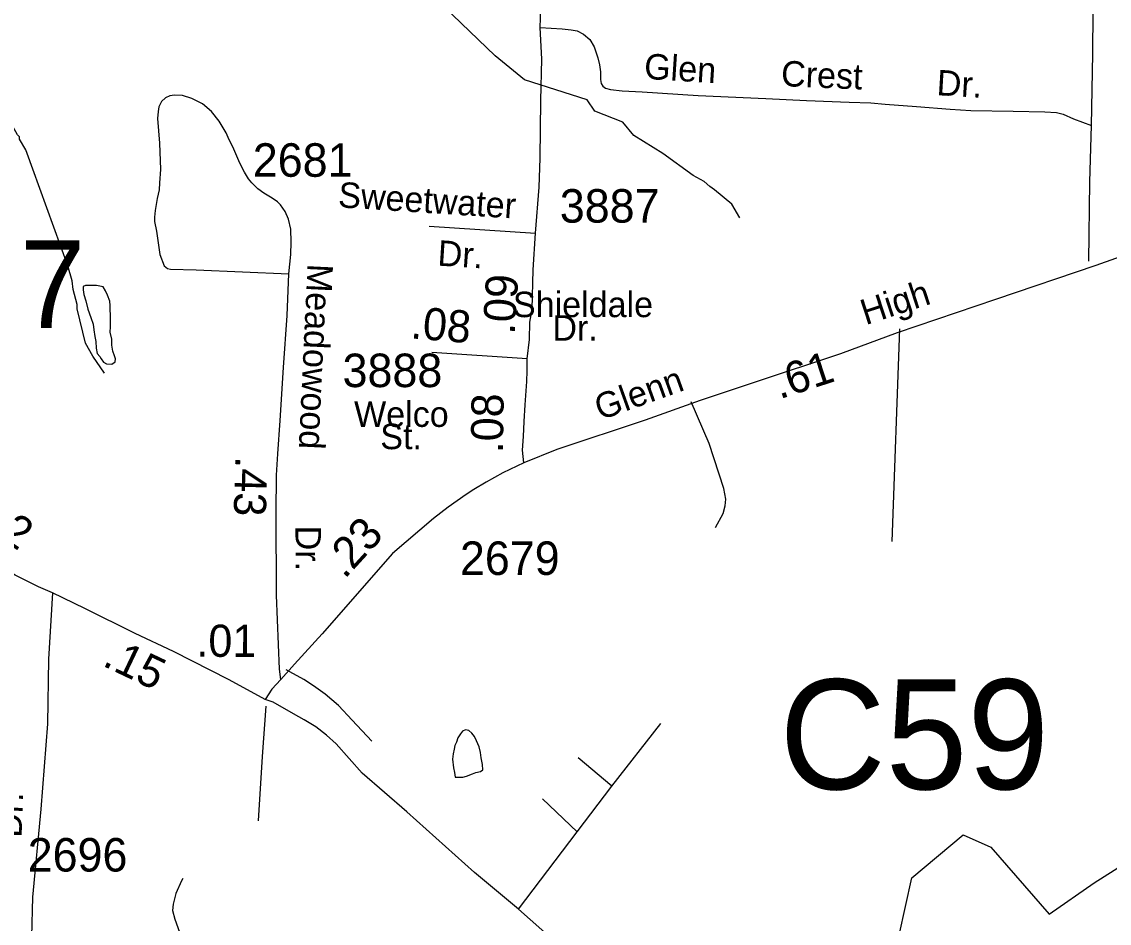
# Model space of a CAD drawing. Extents: x 1547597 to 1699558, y 810033 to 920809.
# Drawn here: x 1658248 to 1662305, y 842729 to 846092 of the extents above; entities that cross this region are included whole.
import ezdxf

# ---------------------------------------------------------------- set-up
doc = ezdxf.new("R2010")
doc.units = 0
for name, color, linetype in [('Exist Hydrographic Creek Single Shore', 7, 'Continuous'), ('Exist Hydrographic Misc Water Feature', 7, 'Continuous'), ('Exist Road Non-System Type 51', 7, 'Continuous'), ('Exist Road Non-System Type 51 Label', 7, 'Continuous'), ('Exist Road Secondary Mileage Hundredths English Label', 7, 'Continuous'), ('Exist Road Secondary Structure Culvert Number Label', 7, 'Continuous'), ('Exist Road Secondary Structure Standard Bridge Number Label', 7, 'Continuous'), ('Exist Road Secondary Type 41 Attributed', 7, 'Continuous'), ('Exist Road Secondary Type 51 Attributed', 7, 'Continuous'), ('Exist Road Secondary Type 51 Label', 7, 'Continuous'), ('Exist Road Secondary Type 51 Number Label', 7, 'Continuous')]:
    doc.layers.add(name, color=color, linetype=linetype)

msp = doc.modelspace()

# ---------------------------------------------------------------- linework, layer by layer
at = {"layer": 'Exist Hydrographic Creek Single Shore'}
msp.add_lwpolyline([(1661099.8, 841487.1), (1661232.6, 841786.5), (1661330.1, 842195.5), (1661476.7, 842416.7), (1661520.7, 842684.6), (1661568.5, 842898.9), (1661760.1, 843058.9), (1661863.3, 843013), (1662080.9, 842762.9), (1662248.4, 842879.7), (1662533.4, 843061), (1662700.4, 843090.4), (1663467.4, 843097.8), (1663735.4, 843154.7), (1664423.3, 843495.3), (1664933.4, 843672), (1665235.4, 843843.1), (1665530.4, 844083.3), (1665655.4, 844074.2), (1665879.4, 843994.2), (1666088.4, 844026.1), (1666616.4, 844271.3), (1666935.4, 844475), (1667455.4, 844677.8)], dxfattribs=at)
at = {"layer": 'Exist Hydrographic Misc Water Feature'}
for points in [[(1658557.4, 844781), (1658513.9, 844845.2), (1658486.3, 844893.4), (1658455.2, 845021.6), (1658455.3, 845037.6), (1658439.7, 845093.7), (1658436, 845125.7), (1658420.4, 845181.8), (1658263.6, 845614.7), (1658239.9, 845654.9), (1658240, 845662.9), (1658232, 845670.9), (1658196.5, 845735.2), (1658117.4, 845849.7), (1658093.6, 845877.9), (1657938.7, 846003.1), (1657930.7, 846003.1), (1657922.7, 846009.2), (1657851, 846039.7), (1657488.2, 846169.8), (1657493.6, 846324.2)], [(1660927.1, 845361.4), (1660896.6, 845411.6), (1660832.4, 845465.7), (1660814.8, 845478.3), (1660793.4, 845495.9), (1660753.2, 845518.6), (1660640, 845600.4), (1660531.1, 845668.2), (1660490.2, 845718), (1660386.6, 845758.8), (1660357.5, 845801.6), (1660123.5, 845876), (1660014.2, 845964.8), (1659760.6, 846209.8)], [(1658486.2, 845108.1), (1658477.3, 845104.9), (1658477.2, 845092.9), (1658479.7, 845074.8), (1658487.6, 845051.8), (1658494.4, 845020.5), (1658506.6, 844988.6), (1658514.5, 844963.9), (1658516.9, 844943.1), (1658521.5, 844918.4), (1658524.1, 844899.3), (1658525.4, 844874.7), (1658529.5, 844854.9), (1658539.3, 844843.3), (1658544.1, 844834.5), (1658553.7, 844822.3), (1658564.1, 844815.7), (1658584.3, 844814.8), (1658596.4, 844824), (1658597.6, 844835.4), (1658594.5, 844846.4), (1658588.2, 844863.4), (1658584.6, 844886.5), (1658584.3, 844907.8), (1658578, 844934.6), (1658578.8, 844953.8), (1658579.3, 844983.3), (1658577.6, 845033.6), (1658577.3, 845050), (1658568.3, 845072), (1658560.3, 845088), (1658551.7, 845104), (1658527.2, 845108.1), (1658504.2, 845108.4), (1658486.2, 845108.1)], [(1659903.7, 843451.1), (1659892.8, 843445.9), (1659885, 843436.2), (1659875.2, 843421.2), (1659869.5, 843405), (1659864.2, 843392.3), (1659861.7, 843378.6), (1659857.1, 843361.6), (1659855.2, 843341), (1659858.4, 843309), (1659862, 843292.2), (1659865.5, 843273.8), (1659893.6, 843274.5), (1659907.3, 843278.1), (1659929.3, 843286.5), (1659942.6, 843291.7), (1659959.2, 843295.3), (1659967.7, 843301.1), (1659967.4, 843321.2), (1659961.9, 843346.7), (1659959.3, 843366.8), (1659954.3, 843387.9), (1659944.8, 843410), (1659937.4, 843425.5), (1659926.8, 843438.6), (1659916.1, 843448), (1659903.7, 843451.1)], [(1658849.8, 842896), (1658843.8, 842888.1), (1658823.5, 842840.2), (1658813.2, 842800.4), (1658811.1, 842776.4), (1658818.9, 842744.4), (1658836.5, 842696.2)]]:
    msp.add_lwpolyline(points, dxfattribs=at)
at = {"layer": 'Exist Road Non-System Type 51'}
for p, q in [((1660181.7, 846070.9), (1660184.1, 846140.9)), ((1659767.6, 845329.3), (1660164.1, 845304.3)), ((1661495.7, 844153.8), (1661524.2, 844947.4)), ((1660449, 843240.2), (1660632.2, 843475)), ((1660449, 843240.2), (1660323.9, 843346.8)), ((1660320.3, 843070.9), (1660449, 843240.2)), ((1660320.3, 843070.9), (1660190.9, 843193.6)), ((1660100.7, 842782.2), (1660320.3, 843070.9))]:
    msp.add_line(p, q, dxfattribs=at)
for points in [[(1662238.2, 845705.4), (1662243.6, 845973.2), (1662244.6, 846131.1)], [(1660164.1, 845304.3), (1660178.2, 845474.8), (1660182.2, 845583.6), (1660184.2, 845799.2), (1660188.2, 845952.3), (1660181.7, 846070.9)], [(1660181.7, 846070.9), (1660263.7, 846066.4), (1660297.6, 846062.1), (1660319.5, 846058.1), (1660343.5, 846046), (1660367.3, 846025.7), (1660383.2, 845999.2), (1660396.9, 845957.7), (1660402.8, 845931.5), (1660406.7, 845905.7), (1660407.7, 845877), (1660410, 845862), (1660416.4, 845851.6), (1660425.7, 845844.8), (1660444.6, 845840), (1660488.1, 845835.2), (1660562, 845830.9), (1660771.9, 845817.6), (1661023.6, 845806.1), (1661175.5, 845799.2), (1661335.3, 845792.3), (1661415.3, 845789.9), (1661469.2, 845785.6), (1661586.1, 845776.8), (1661710.9, 845766.3), (1661788.9, 845761.7), (1661946.7, 845758.9), (1662064.5, 845756.3), (1662108.5, 845754), (1662132.4, 845747.9), (1662171.5, 845730.7), (1662238.2, 845705.4)], [(1659018.5, 845660.4), (1659010.3, 845677.7), (1658984.6, 845721.8), (1658956.7, 845757.8), (1658923.1, 845786.1), (1658883.1, 845806.3), (1658847.9, 845817.5), (1658817.5, 845818.1), (1658800.2, 845816.4), (1658784.9, 845809.1), (1658769.2, 845795), (1658759.6, 845775.4), (1658757, 845757.1), (1658754.9, 845731.1), (1658762.2, 845639.1), (1658765.6, 845541), (1658762.4, 845491.6), (1658760.3, 845465.6), (1658754, 845433.6), (1658745.5, 845387.7), (1658743.4, 845363.7), (1658743.1, 845347.7), (1658750.9, 845311.8), (1658764, 845223.6), (1658779.7, 845181.5), (1658791.5, 845171.5), (1658803.5, 845169.2), (1658899.5, 845166.5), (1659245, 845152.4)], [(1662229.3, 845199.5), (1662232.9, 845495.3), (1662238.2, 845705.4)], [(1660836.4, 844205.6), (1660864.7, 844257.5), (1660872.7, 844287.1), (1660875, 844311.3), (1660867.2, 844351.5), (1660812.7, 844518.7), (1660745.3, 844674.1)], [(1659554.7, 843409.2), (1659481.3, 843487.5), (1659429.6, 843541.8), (1659379.8, 843584.1), (1659337, 843614.5), (1659300.3, 843638.5), (1659234.6, 843674.9)], [(1659131.3, 843111.7), (1659146.6, 843351.5), (1659159.8, 843539.3)]]:
    msp.add_lwpolyline(points, dxfattribs=at)
at = {"layer": 'Exist Road Secondary Type 41 Attributed'}
msp.add_lwpolyline([(1659214.9, 843638.4), (1659209.3, 843677.3), (1659198.2, 843952.9), (1659197.8, 844260.9), (1659198.7, 844401), (1659203.1, 844480.9), (1659211.8, 844604.8), (1659225.1, 844802.7), (1659238.2, 844996.5), (1659245, 845152.4), (1659251.6, 845223.9), (1659253.2, 845270.3), (1659252.2, 845319.2), (1659243.3, 845356.4), (1659230.5, 845384.5), (1659213.4, 845409.4), (1659202.2, 845421), (1659182.7, 845434.7), (1659150.8, 845452.9), (1659128.9, 845469), (1659106, 845491), (1659094.1, 845506.5), (1659079.4, 845531.2), (1659061.7, 845565.4), (1659039.3, 845616.7), (1659018.5, 845660.4)], dxfattribs=at)
at = {"layer": 'Exist Road Secondary Type 51 Attributed'}
msp.add_line((1660133.9, 844834.9), (1659777.5, 844859), dxfattribs=at)
for points in [[(1663126.3, 845488.6), (1662663.7, 845328), (1662254.6, 845182.6), (1661880.5, 845056.4), (1661514.2, 844932.4), (1661302.9, 844854.1), (1660984, 844748.2), (1660778.3, 844678.9), (1660574.3, 844606.7), (1660244.6, 844497), (1660121.2, 844446.8)], [(1660133.9, 844834.9), (1660141.9, 844907.4), (1660143.9, 844971.9), (1660152, 845020.2), (1660156, 845167.3), (1660164.1, 845304.3)], [(1660121.2, 844446.8), (1660115.7, 844494.3), (1660119.8, 844544.7), (1660121.8, 844601.1), (1660125.8, 844663.6), (1660129.8, 844716), (1660131.9, 844750.2), (1660133.9, 844790.5), (1660133.9, 844834.9)], [(1660121.2, 844446.8), (1660043.2, 844409.8), (1659981.2, 844375.4), (1659935, 844347.8), (1659906.6, 844329), (1659839, 844281.1), (1659784.3, 844238.8), (1659630.8, 844108.4), (1659368.7, 843808.6), (1659266.2, 843695.3), (1659214.9, 843638.4)], [(1658363.5, 843961.8), (1658310.4, 843984.2), (1658223.8, 844027.6), (1658149.5, 844070.9), (1658093.9, 844106.4), (1658044.8, 844140.8), (1657999.8, 844173.4), (1657925.4, 844240.5), (1657867.9, 844292.9)], [(1658363.5, 843961.8), (1658347.5, 843714.9), (1658344.4, 843473.5), (1658319.7, 843154.6), (1658288.2, 842826.4), (1658280.5, 842532.6)], [(1659156.9, 843564), (1659021.9, 843637.5), (1658814.6, 843742.8), (1658671.4, 843810), (1658483.8, 843903), (1658363.5, 843961.8)], [(1659214.9, 843638.4), (1659181.7, 843602.9), (1659156.9, 843564)], [(1660275.6, 842627.2), (1660100.7, 842782.2), (1659937.6, 842919.2), (1659685, 843144.4), (1659518.1, 843289.3), (1659421, 843399.2), (1659384.5, 843431), (1659345.6, 843462), (1659301.7, 843488.5), (1659261.7, 843511.1), (1659185.9, 843553.9), (1659156.9, 843564)]]:
    msp.add_lwpolyline(points, dxfattribs=at)

# ---------------------------------------------------------------- texts
at = {"layer": 'Exist Road Non-System Type 51 Label'}
for s, rotation, p in [('Glen', 356.3822, (1660567.8, 845879.8)), ('Crest', 357.5445, (1661079.3, 845852.6)), ('Dr.', 356.6324, (1661659.3, 845818.6)), ('Sweetwater', 356.3386, (1659426.7, 845400.5)), ('Dr.', 356.3386, (1659797.5, 845182.9))]:
    msp.add_text(s, height=95, rotation=rotation, dxfattribs=at).set_placement(p)
at = {"layer": 'Exist Road Secondary Mileage Hundredths English Label'}
for s, rotation, p in [('.09', 86.4499, (1660087, 844924)), ('.08', 355.2836, (1659696.5, 844911.5)), ('.61', 18.0835, (1661075.1, 844683.6)), ('.08', 89.303, (1660043.4, 844482.1)), ('.43', 268.3613, (1659045.2, 844472)), ('.12', 326.6467, (1658051.9, 844239.5)), ('.23', 47.6261, (1659452.6, 844010.8)), ('.01', 359.8372, (1658899.9, 843723.4)), ('.15', 334.5931, (1658545.1, 843691.9))]:
    msp.add_text(s, height=120, rotation=rotation, dxfattribs=at).set_placement(p)
at = {"layer": 'Exist Road Secondary Structure Culvert Number Label'}
msp.add_text('C59', height=410.1, dxfattribs=at).set_placement((1661074.7, 843229.1))
at = {"layer": 'Exist Road Secondary Structure Standard Bridge Number Label'}
msp.add_text('477', height=328.08, dxfattribs=at).set_placement((1657753.5, 844949.5))
at = {"layer": 'Exist Road Secondary Type 51 Label'}
for s, rotation, p in [('Meadowood', 267.2923, (1659314.7, 845190.9)), ('High', 18.0835, (1661396.2, 844960.2)), ('Glenn', 19.7302, (1660406.2, 844604.8)), ('Dr.', 270.0647, (1659269.4, 844212.4)), ('Dr.', 87.955, (1658247.6, 843047.7))]:
    msp.add_text(s, height=95, rotation=rotation, dxfattribs=at).set_placement(p)
for s, p in [('Shieldale', (1660080.5, 844990.4)), ('Dr.', (1660227.7, 844902.5)), ('Welco', (1659487.9, 844581)), ('St.', (1659585.7, 844497.9))]:
    msp.add_text(s, height=95, dxfattribs=at).set_placement(p)
at = {"layer": 'Exist Road Secondary Type 51 Number Label'}
for s, p in [('2681', (1659110.2, 845514.1)), ('3887', (1660255.3, 845343)), ('3888', (1659445.1, 844729.4)), ('2679', (1659882.8, 844028.7)), ('2696', (1658270.6, 842922.2))]:
    msp.add_text(s, height=125, dxfattribs=at).set_placement(p)

doc.saveas('drawing.dxf')
